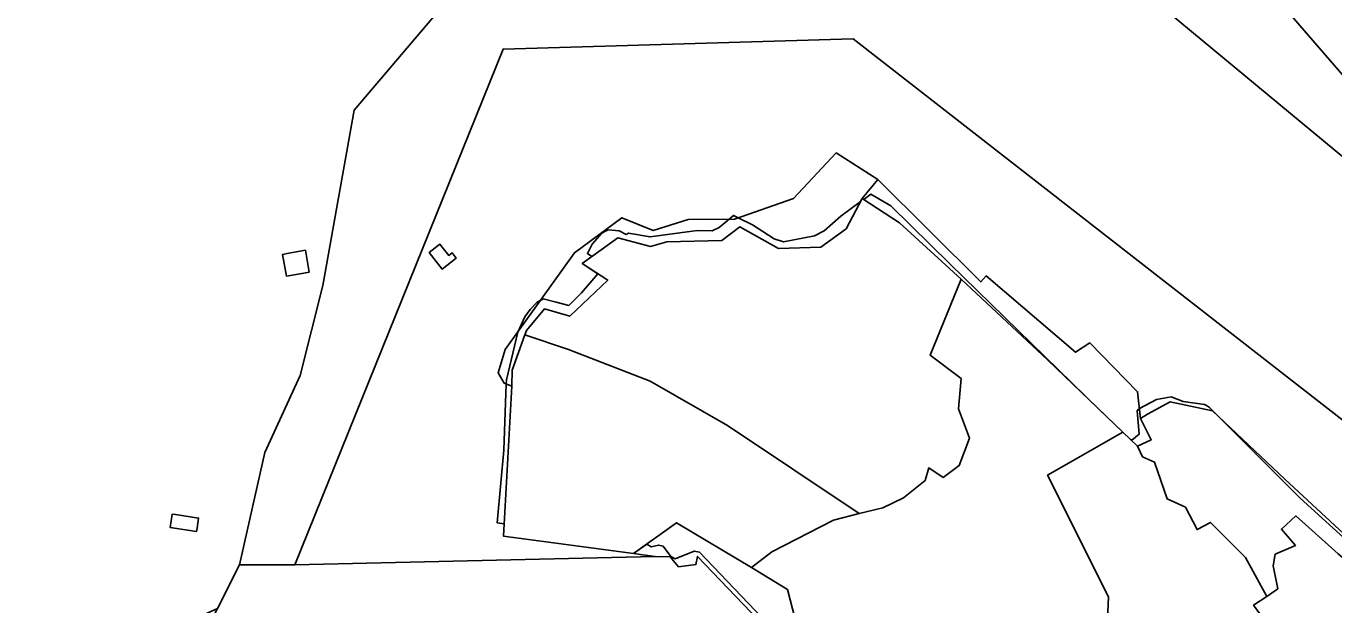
# Model space of a CAD drawing. Extents: x -477304 to -465429, y -1159113 to -1149210.
# Drawn here: x -474726.6 to -474259.3, y -1150594.5 to -1150387.6 of the extents above; entities that cross this region are included whole.
import ezdxf

# ---------------------------------------------------------------- set-up
doc = ezdxf.new("R2010")
doc.units = 0
for name, color, linetype in [('BPEJ_s', 7, 'Continuous'), ('orna_s', 7, 'Continuous'), ('PUPFL_s', 7, 'Continuous'), ('trav_porost_s', 7, 'Continuous')]:
    doc.layers.add(name, color=color, linetype=linetype)

msp = doc.modelspace()

# ---------------------------------------------------------------- linework, layer by layer
at = {"layer": 'BPEJ_s'}
msp.add_line((-474343.15, -1150524.68), (-474334.78, -1150532.72), dxfattribs=at)
for points in [[(-474456.15, -1150606.99), (-474485.98, -1150575.67), (-474487.9, -1150575.25), (-474494.72, -1150578.02), (-474496.21, -1150577.16), (-474498.98, -1150573.54), (-474500.68, -1150573.11), (-474503.24, -1150573.75), (-474504.83, -1150572.76), (-474509.58, -1150576.15), (-474556.02, -1150569.96), (-474555.78, -1150565.48), (-474558.31, -1150565.13), (-474556.97, -1150550.88), (-474555.87, -1150539.23), (-474555.07, -1150515.47), (-474555.02, -1150514.09), (-474550.97, -1150497.05), (-474550.84, -1150496.77), (-474548.41, -1150491.51), (-474546.5, -1150488.95), (-474544.15, -1150486.39), (-474542.93, -1150485.73), (-474542.36, -1150485.41), (-474541.81, -1150485.11), (-474537.24, -1150486.28), (-474532.65, -1150487.46), (-474528.17, -1150482.98), (-474522.29, -1150476.13), (-474527.92, -1150472.48), (-474524.49, -1150469.98), (-474526.04, -1150468.92), (-474524.34, -1150465.51), (-474520.93, -1150461.67), (-474519.6, -1150460.95), (-474518.58, -1150460.4), (-474514.75, -1150460.82), (-474512.19, -1150462.1), (-474511.34, -1150461.67), (-474503.67, -1150462.95), (-474488.6, -1150460.88), (-474486.62, -1150460.61), (-474481.51, -1150460.82), (-474478.95, -1150459.54), (-474475.38, -1150456.57), (-474473.84, -1150455.28), (-474472.2, -1150456.1), (-474467.02, -1150458.69), (-474459.35, -1150463.59), (-474455.94, -1150464.66), (-474444.86, -1150462.53), (-474441.45, -1150460.82), (-474435.48, -1150455.5), (-474428.57, -1150450.45), (-474427.91, -1150449.18), (-474427.34, -1150449.55), (-474424.82, -1150447.72), (-474424.77, -1150447.68)], [(-474456.15, -1150606.99), (-474485.98, -1150575.67), (-474487.9, -1150575.25), (-474494.72, -1150578.02), (-474496.21, -1150577.16), (-474498.98, -1150573.54), (-474500.68, -1150573.11), (-474503.24, -1150573.75), (-474504.83, -1150572.76), (-474509.58, -1150576.15), (-474556.02, -1150569.96), (-474555.78, -1150565.48), (-474558.31, -1150565.13), (-474556.97, -1150550.88), (-474555.87, -1150539.23), (-474555.07, -1150515.47), (-474555.02, -1150514.09), (-474550.97, -1150497.05), (-474550.84, -1150496.77), (-474548.41, -1150491.51), (-474546.5, -1150488.95), (-474544.15, -1150486.39), (-474542.93, -1150485.73), (-474542.36, -1150485.41), (-474541.81, -1150485.11), (-474537.24, -1150486.28), (-474532.65, -1150487.46), (-474528.17, -1150482.98), (-474522.29, -1150476.13), (-474527.92, -1150472.48), (-474524.49, -1150469.98), (-474526.04, -1150468.92), (-474524.34, -1150465.51), (-474520.93, -1150461.67), (-474519.6, -1150460.95), (-474518.58, -1150460.4), (-474514.75, -1150460.82), (-474512.19, -1150462.1), (-474511.34, -1150461.67), (-474503.67, -1150462.95), (-474488.6, -1150460.88), (-474486.62, -1150460.61), (-474481.51, -1150460.82), (-474478.95, -1150459.54), (-474475.38, -1150456.57), (-474473.84, -1150455.28), (-474472.2, -1150456.1), (-474467.02, -1150458.69), (-474459.35, -1150463.59), (-474455.94, -1150464.66), (-474444.86, -1150462.53), (-474441.45, -1150460.82), (-474435.48, -1150455.5), (-474428.57, -1150450.45), (-474427.91, -1150449.18), (-474427.34, -1150449.55), (-474424.82, -1150447.72), (-474424.77, -1150447.68), (-474417.58, -1150451.87), (-474396.48, -1150472.74), (-474343.15, -1150524.68)], [(-474424.77, -1150447.68), (-474417.58, -1150451.87), (-474396.48, -1150472.74), (-474343.15, -1150524.68), (-474334.78, -1150532.72), (-474331.94, -1150535.39), (-474331.5, -1150535.61), (-474328.94, -1150533.48), (-474329.58, -1150525.17), (-474329.16, -1150524.53), (-474328.77, -1150524.32), (-474322.76, -1150521.12), (-474317.44, -1150520.06), (-474313.18, -1150521.76), (-474305.51, -1150522.83), (-474304.83, -1150523.25), (-474303.8, -1150523.89), (-474300.34, -1150527.36), (-474271.41, -1150556.28), (-474233.58, -1150590.59)], [(-474334.78, -1150532.72), (-474331.94, -1150535.39), (-474331.5, -1150535.61), (-474328.94, -1150533.48), (-474329.58, -1150525.17), (-474329.16, -1150524.53), (-474328.77, -1150524.32), (-474322.76, -1150521.12), (-474317.44, -1150520.06), (-474313.18, -1150521.76), (-474305.51, -1150522.83), (-474304.83, -1150523.25), (-474303.8, -1150523.89), (-474300.34, -1150527.36), (-474271.41, -1150556.28), (-474233.58, -1150590.59)]]:
    msp.add_lwpolyline(points, dxfattribs=at)
at = {"layer": 'orna_s'}
msp.add_lwpolyline([(-474518.77, -1150478.41), (-474527.92, -1150472.48), (-474515.24, -1150463.24), (-474503.49, -1150466.37), (-474497.63, -1150464.71), (-474477.97, -1150464.28), (-474471.62, -1150459.35), (-474457.79, -1150467.08), (-474442.63, -1150466.63), (-474433.55, -1150460.04), (-474427.91, -1150449.18), (-474414.5, -1150457.86), (-474392.54, -1150478.1), (-474403.57, -1150505.22), (-474392.47, -1150513.59), (-474393.49, -1150524.37), (-474389.58, -1150534.9), (-474393.27, -1150544.67), (-474398.91, -1150548.93), (-474404.06, -1150545.52), (-474405.34, -1150550), (-474413.1, -1150556.21), (-474420.47, -1150559.79), (-474428.99, -1150561.85), (-474475.98, -1150530.37), (-474503.65, -1150514.54), (-474532.81, -1150503.2), (-474548.39, -1150497.99), (-474547.87, -1150496.42), (-474541.4, -1150488.7), (-474532.39, -1150491.26)], close=True, dxfattribs=at)
at = {"layer": 'PUPFL_s'}
for points in [[(-474382.52, -1150206.91), (-474382.12, -1150212.71), (-474372.67, -1150269.3), (-474367.53, -1150321.33), (-474322.01, -1150379.74), (-474220.07, -1150464.18), (-474186.94, -1150471.84), (-474202.95, -1150518.8), (-474217.21, -1150558.83), (-474431.14, -1150392.16), (-474556.17, -1150395.84), (-474630.6, -1150580.15), (-474650.31, -1150580.17), (-474641.35, -1150540.02), (-474628.67, -1150512.52), (-474620.64, -1150480.37), (-474609.36, -1150417.65), (-474552.47, -1150350.61), (-474475.73, -1150262.62)], [(-474199.4, -1150265.77), (-474181.83, -1150279.31), (-474158.81, -1150284.63), (-474100.44, -1150289.96), (-474090.96, -1150288.66), (-474102.31, -1150302.69), (-474142.63, -1150340.81), (-474148.05, -1150345.88), (-474188.13, -1150397.83), (-474192.02, -1150406.38), (-474214.86, -1150452.76), (-474292.11, -1150363.44), (-474372.67, -1150269.3), (-474283.14, -1150209.26), (-474265.67, -1150279.83), (-474238.79, -1150284.75), (-474222, -1150277.76), (-474204.75, -1150264.29)], [(-474214.86, -1150452.76), (-474220.07, -1150464.18), (-474322.01, -1150379.74), (-474367.53, -1150321.33), (-474372.67, -1150269.3), (-474292.11, -1150363.44)], [(-474490.1, -1150456.69), (-474473.49, -1150456.55), (-474452.4, -1150449.25), (-474437.12, -1150432.94), (-474422.29, -1150442.42), (-474427.91, -1150449.18), (-474433.55, -1150460.04), (-474442.63, -1150466.63), (-474457.79, -1150467.08), (-474471.62, -1150459.35), (-474477.97, -1150464.28), (-474497.63, -1150464.71), (-474503.49, -1150466.37), (-474515.24, -1150463.24), (-474527.92, -1150472.48), (-474518.77, -1150478.41), (-474532.39, -1150491.26), (-474541.4, -1150488.7), (-474547.87, -1150496.42), (-474548.39, -1150497.99), (-474552.89, -1150510.55), (-474553.1, -1150516.24), (-474555.76, -1150515.2), (-474557.89, -1150511.5), (-474555.45, -1150503.2), (-474530.69, -1150468.64), (-474513.75, -1150456.12), (-474502.61, -1150460.68)], [(-474351.61, -1150504.2), (-474346.58, -1150500.83), (-474329.45, -1150518.28), (-474328.37, -1150527.83), (-474324.57, -1150535.42), (-474329.47, -1150537.72), (-474334.78, -1150532.72), (-474361.71, -1150506.83), (-474392.54, -1150478.1), (-474414.5, -1150457.86), (-474427.91, -1150449.18), (-474422.29, -1150442.42), (-474385.46, -1150479.02), (-474383.62, -1150476.89)], [(-474633.59, -1150476.95), (-474634.99, -1150469.18), (-474632.7, -1150468.77), (-474626.83, -1150467.73), (-474625.43, -1150475.53), (-474627.38, -1150475.85)], [(-474625.43, -1150475.53), (-474626.83, -1150467.73), (-474632.7, -1150468.77), (-474634.99, -1150469.18), (-474633.59, -1150476.95), (-474627.38, -1150475.85)], [(-474574.38, -1150468.64), (-474572.9, -1150470.53), (-474577.94, -1150474.47), (-474581.79, -1150469.55), (-474582.56, -1150468.56), (-474578.74, -1150465.57), (-474577.97, -1150466.56), (-474575.6, -1150469.59)], [(-474575.6, -1150469.59), (-474577.97, -1150466.56), (-474578.74, -1150465.57), (-474582.56, -1150468.56), (-474581.79, -1150469.55), (-474577.94, -1150474.47), (-474572.9, -1150470.53), (-474574.38, -1150468.64)], [(-474665.75, -1150568.3), (-474675.14, -1150566.84), (-474674.39, -1150562), (-474673.25, -1150562.17), (-474665, -1150563.45), (-474665.55, -1150567.01)], [(-474675.14, -1150566.84), (-474665.75, -1150568.3), (-474665.55, -1150567.01), (-474665, -1150563.45), (-474673.25, -1150562.17), (-474674.39, -1150562)], [(-474467.46, -1150581.05), (-474454.59, -1150589.02), (-474446.32, -1150620.83), (-474425.24, -1150609.07), (-474405.66, -1150636.05), (-474402.35, -1150655.13), (-474420.7, -1150651.41), (-474419.3, -1150650.77), (-474427.66, -1150633.1), (-474431.78, -1150624.39), (-474450.97, -1150623.39), (-474449.06, -1150618.21), (-474448.6, -1150616.94), (-474486.7, -1150577.17), (-474487.27, -1150580.06), (-474493.48, -1150580.86), (-474496.51, -1150577.26), (-474501.92, -1150577.17), (-474509.58, -1150576.15), (-474494.19, -1150565.17)], [(-474630.6, -1150580.15), (-474501.92, -1150577.17), (-474496.51, -1150577.26), (-474493.48, -1150580.86), (-474487.27, -1150580.06), (-474486.7, -1150577.17), (-474448.6, -1150616.94), (-474449.06, -1150618.21), (-474481.51, -1150609.03), (-474546.65, -1150633.06), (-474539.09, -1150668.15), (-474587.31, -1150684.84), (-474582.31, -1150710.25), (-474577.09, -1150738.63), (-474586.64, -1150742.82), (-474638.07, -1150763.31), (-474710.77, -1150780.66), (-474716.44, -1150781.93), (-474723.6, -1150736.41), (-474723.44, -1150718.11), (-474658.2, -1150595.72), (-474650.31, -1150580.17)]]:
    msp.add_lwpolyline(points, close=True, dxfattribs=at)
for points in [[(-474552.47, -1150350.61), (-474609.36, -1150417.65), (-474620.64, -1150480.37), (-474628.67, -1150512.52), (-474641.35, -1150540.02), (-474650.31, -1150580.17), (-474658.2, -1150595.72), (-474997.57, -1150748.15)], [(-474229.79, -1150593.2), (-474276.84, -1150549.53), (-474302.7, -1150525.13), (-474317.78, -1150521.93), (-474325.98, -1150526.34), (-474328.37, -1150527.83), (-474329.45, -1150518.28), (-474346.58, -1150500.83), (-474351.61, -1150504.2), (-474383.62, -1150476.89), (-474385.46, -1150479.02), (-474422.29, -1150442.42), (-474437.12, -1150432.94), (-474452.4, -1150449.25), (-474473.49, -1150456.55), (-474490.1, -1150456.69), (-474502.61, -1150460.68), (-474513.75, -1150456.12), (-474530.69, -1150468.64), (-474555.45, -1150503.2), (-474557.89, -1150511.5), (-474555.76, -1150515.2), (-474553.1, -1150516.24), (-474556.02, -1150569.96), (-474509.58, -1150576.15), (-474501.92, -1150577.17), (-474630.6, -1150580.15), (-474556.17, -1150395.84), (-474431.14, -1150392.16), (-474217.21, -1150558.83)]]:
    msp.add_lwpolyline(points, dxfattribs=at)
at = {"layer": 'trav_porost_s'}
for points in [[(-474446.32, -1150620.83), (-474454.59, -1150589.02), (-474467.46, -1150581.05), (-474460.17, -1150575.46), (-474438.18, -1150564.22), (-474428.99, -1150561.85), (-474420.47, -1150559.79), (-474413.1, -1150556.21), (-474405.34, -1150550), (-474404.06, -1150545.52), (-474398.91, -1150548.93), (-474393.27, -1150544.67), (-474389.58, -1150534.9), (-474393.49, -1150524.37), (-474392.47, -1150513.59), (-474403.57, -1150505.22), (-474392.54, -1150478.1), (-474361.71, -1150506.83), (-474334.78, -1150532.72), (-474361.62, -1150548.08), (-474339.89, -1150591.6), (-474341.14, -1150622.09)], [(-474341.14, -1150622.09), (-474339.89, -1150591.6), (-474361.62, -1150548.08), (-474334.78, -1150532.72), (-474329.47, -1150537.72), (-474327.69, -1150541.5), (-474323.48, -1150543.45), (-474318.94, -1150556.61), (-474312.39, -1150559.5), (-474308.23, -1150567.53), (-474303.37, -1150565.02), (-474290.91, -1150577.5), (-474283.34, -1150591.43), (-474287.99, -1150594.56)]]:
    msp.add_lwpolyline(points, dxfattribs=at)
for points in [[(-474532.81, -1150503.2), (-474503.65, -1150514.54), (-474475.98, -1150530.37), (-474428.99, -1150561.85), (-474438.18, -1150564.22), (-474460.17, -1150575.46), (-474467.46, -1150581.05), (-474494.19, -1150565.17), (-474509.58, -1150576.15), (-474556.02, -1150569.96), (-474553.1, -1150516.24), (-474552.89, -1150510.55), (-474548.39, -1150497.99)], [(-474279.32, -1150588.68), (-474281, -1150580.48), (-474280.25, -1150576.4), (-474273.07, -1150573.19), (-474278.07, -1150567.38), (-474272.95, -1150562.66), (-474257.76, -1150576.17), (-474232.22, -1150597.94), (-474238.99, -1150608.48), (-474241.97, -1150606.61), (-474256.59, -1150612.91), (-474268.68, -1150621.07), (-474287.99, -1150594.56), (-474283.34, -1150591.43)]]:
    msp.add_lwpolyline(points, close=True, dxfattribs=at)

doc.saveas('drawing.dxf')
